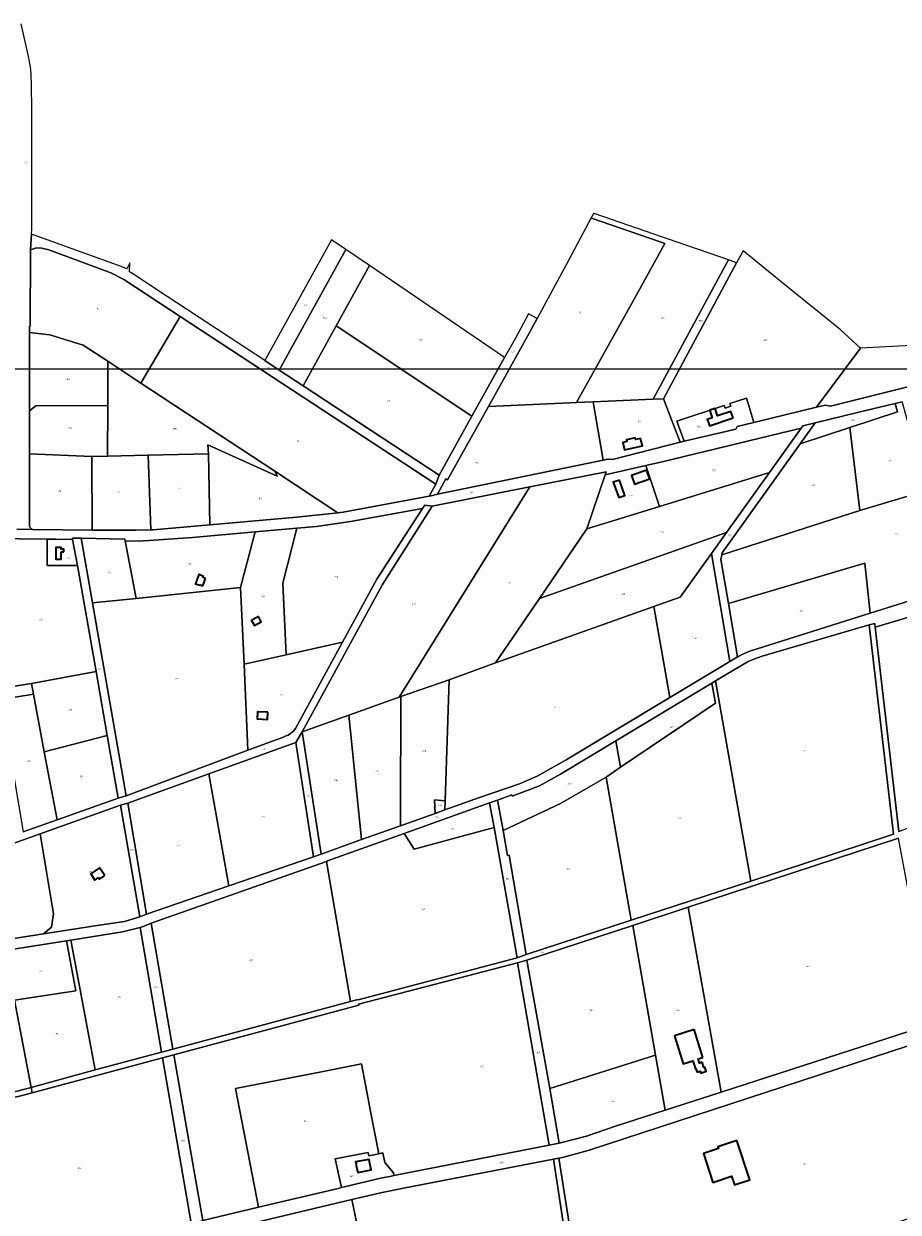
# Model space of a CAD drawing. Extents: x 177930 to 190767, y 381068 to 392034.
# Tile 302 of 318: x 183657 to 184667, y 389831 to 391204. Entities that reach past the tile are written whole.
import ezdxf
from ezdxf.enums import TextEntityAlignment as Align

# ---------------------------------------------------------------- set-up
doc = ezdxf.new("R2010")
doc.units = 0
for name, color, linetype, lineweight in [('B-XX-KG-GRENS_PERCEEL-GV', 150, 'Continuous', 25), ('B-XX-KG-GRENS_PERCEEL-S', 150, 'Continuous', 25), ('B-XX-OG-BEBOUWING-G', 7, 'Continuous', 35)]:
    doc.layers.add(name, color=color, linetype=linetype, lineweight=lineweight)
doc.styles.add('NLCS-ISO', font='NLCS-ISO.ttf', dxfattribs={"height": 1.8})

# ---------------------------------------------------------------- blocks, each defined once
blk = doc.blocks.new('SKG-PERCEELNUMMER-SO')
at = {"layer": 'DefPoints'}
blk.add_point((0, 0), dxfattribs=at)
at = {"style": 'NLCS-ISO', "oblique": 10, "flags": 1}
blk.add_attdef('GEMEENTECODE', text='', height=1.8, dxfattribs=at).set_placement((-0.5, 2.6), align=Align.MIDDLE_RIGHT)
at = {"style": 'NLCS-ISO', "oblique": 10}
blk.add_attdef('PERCEELNUMMER', text='', height=1.8, dxfattribs=at).set_placement((0, 0), align=Align.MIDDLE_CENTER)
at = {"style": 'NLCS-ISO', "oblique": 10, "flags": 1}
blk.add_attdef('SECTIE', text='', height=1.8, dxfattribs=at).set_placement((0.5, 2.5), align=Align.MIDDLE_LEFT)

msp = doc.modelspace()

# ---------------------------------------------------------------- linework, layer by layer
at = {"layer": 'B-XX-KG-GRENS_PERCEEL-GV'}
for points in [[(183649.326, 390619.894), (183667.255, 390619.719), (183663.845, 390622.64), (183663.917, 390707.082), (183663.913, 390756.548), (183663.905, 390842.105), (183663.954, 390847.088), (183664.025, 390854.349), (183664.799, 390854.347), (183665.021, 390942.317), (183666.133, 390960.773), (183666.497, 390966.813), (183666.609, 391067.713), (183666.409, 391104.659), (183666.259, 391132.315), (183665.963, 391145.181), (183665.211, 391153.693), (183662.296, 391167.641), (183654.272, 391203.512)], [(184755.279, 390803.661), (184589.043, 390762.112), (184583.167, 390763.223), (184572.731, 390760.688), (184500.29, 390743.094), (184481.348, 390738.494), (184479.538, 390735.445), (184420.185, 390721.562), (184415.537, 390720.475), (184337.206, 390700.335), (184331.322, 390700.785), (184326.542, 390699.805), (184135.141, 390660.57), (184127.627, 390658.654), (184125.495, 390658.252), (184026.27, 390639.524), (184020.139, 390638.867), (183972.802, 390633.788), (183872.063, 390625.023), (183806.904, 390619.353), (183803.933, 390619.284), (183786.145, 390618.868), (183740.713, 390618.676), (183736.214, 390618.709), (183667.255, 390619.719), (183649.326, 390619.894)], [(183620.064, 390609.048), (183684.246, 390608.36), (183693.86, 390608.257), (183713.677, 390608.131), (183713.435, 390609.422), (183723.412, 390609.586), (183774.146, 390608.378), (183774.52, 390606.406), (183789.707, 390606.295), (183807.665, 390607.091), (183852.154, 390610.501), (183924.456, 390616.897), (183972.573, 390621.154), (183995.2, 390623.156), (184034.721, 390628.726), (184117.899, 390643.713), (184120.487, 390647.71), (184128.894, 390646.46), (184241.913, 390668.788), (184329.937, 390686.212), (184328.749, 390682.859), (184375.878, 390693.407), (184394.705, 390697.621), (184555.186, 390736.637), (184557.088, 390739.291), (184571.31, 390742.756), (184621.595, 390755.159), (184663.582, 390765.044), (184671.915, 390767.006)], [(183608.173, 390243.915), (183676.057, 390268.091), (183768.989, 390301.186), (183777.508, 390303.778), (183871.043, 390337.552), (183971.509, 390373.828), (183978.694, 390386.116), (184071.778, 390556.265), (184128.894, 390646.46), (184120.487, 390647.71), (184117.899, 390643.713), (184065.105, 390562.175), (184025.575, 390489.649), (183971.13, 390389.76), (183969.642, 390387.931), (183968.639, 390386.849), (183965.686, 390384.361), (183962.556, 390382.235), (183959.325, 390380.868), (183955.967, 390379.563), (183916.144, 390364.682), (183775.45, 390312.11), (183766.44, 390309.562), (183695.749, 390284.516), (183656.634, 390270.658)], [(184789.719, 390571.557), (184634.978, 390523.005), (184504.239, 390481.984), (184496.62, 390479.541), (184491.072, 390477.223), (184485.37, 390474.431), (184482.079, 390472.62), (184481.804, 390472.455), (184472.929, 390467.122), (184403.568, 390425.447), (184283.881, 390353.534), (184250.313, 390334.887), (184229.968, 390326.09), (184183.775, 390310.211), (184143.569, 390295.85), (184132.274, 390291.816), (184101.862, 390280.953), (184092.245, 390277.518), (184047.505, 390261.538), (184000.744, 390244.836), (183992.082, 390241.742), (183992.039, 390241.727), (183894.192, 390208.047), (183799.163, 390175.338), (183791.263, 390172.481), (183773.436, 390167.134), (183741.861, 390162.428), (183680.033, 390152.787), (183625.799, 390144.33)], [(183635.697, 390133.515), (183706.544, 390144.675), (183711.717, 390145.49), (183771.24, 390154.866), (183791.823, 390160.168), (183795.18, 390161.033), (183798.916, 390162.626), (183801.751, 390164.07), (183804.34, 390164.981), (184006.821, 390236.208), (184008.205, 390237.104), (184096.603, 390268.695), (184195.326, 390303.975), (184204.505, 390307.255), (184220.883, 390313.108), (184221.494, 390311.785), (184252.853, 390323.761), (184277.322, 390337.03), (184341.271, 390375.53), (184451.884, 390442.125), (184456.141, 390444.688), (184487.37, 390463.49), (184494.077, 390467.207), (184500.507, 390470.037), (184510.175, 390473.285), (184633.85, 390509.333), (184640.148, 390511.169), (184640.641, 390506.91), (184792.805, 390552.254)], [(184667.987, 390270.772), (184640.641, 390506.91), (184640.148, 390511.169), (184633.85, 390509.333), (184661.924, 390267.645), (184496.938, 390213.71), (184358.676, 390168.511), (184237.476, 390128.89), (184227.102, 390125.087), (184226.959, 390125.035), (184043.398, 390076.514), (184043.015, 390077.017), (184034.572, 390074.749), (183829.603, 390019.675), (183816.48, 390016.149), (183739.911, 389995.576), (183665.816, 389975.303), (183666.995, 389969.113), (183817.519, 390009.541), (183830.45, 390013.019), (184044.284, 390070.529), (184044.007, 390071.491), (184227.648, 390119.427), (184238.43, 390122.242), (184360.689, 390162.394), (184424.816, 390183.455), (184667.479, 390263.149)], [(184707.44, 390049.402), (184462.601, 389970.062), (184398.064, 389949.148), (184340.651, 389930.544), (184307.153, 389919.106), (184275.827, 389911.05), (184264.033, 389908.734), (184084.754, 389873.522), (184080.123, 389872.612), (184071.136, 389870.847), (184024.172, 389859.745), (184020.559, 389858.891), (183928.321, 389837.086), (183863.957, 389821.871)], [(183865.254, 389805.243), (184036.293, 389845.908), (184071.254, 389853.98), (184096.04, 389859.221), (184268.921, 389892.591), (184275.249, 389893.792), (184279.547, 389894.621), (184309.181, 389902.68), (184698.881, 390030.098)]]:
    msp.add_lwpolyline(points, dxfattribs=at)
for points in [[(184315.685, 390984.725), (184312.758, 390979.291), (184313.035, 390979.195), (184392.116, 390951.839), (184397.874, 390949.847), (184362.116, 390885.497), (184295.776, 390766.168), (184314.752, 390767.014), (184384.281, 390770.112), (184387.316, 390775.734), (184466.978, 390923.289), (184471.068, 390930.864), (184400.877, 390955.231), (184395.13, 390957.221), (184315.934, 390984.639)], [(184295.776, 390766.168), (184362.116, 390885.497), (184397.874, 390949.847), (184392.116, 390951.839), (184313.035, 390979.195), (184312.758, 390979.291), (184283.615, 390925.195), (184250.13, 390863.211), (184234.94, 390835.093), (184193.874, 390761.628), (184287.945, 390765.819)], [(184133.15, 390671.975), (184137.085, 390682.517), (183979.937, 390785.632), (183952.413, 390803.692), (183935.618, 390814.712), (183822.773, 390888.734), (183780.981, 390916.148), (183779.502, 390917.118), (183779.584, 390927.374), (183776.428, 390920.44), (183769.705, 390923.283), (183666.133, 390960.773), (183665.021, 390942.317), (183672.027, 390944.638), (183678.146, 390944.473), (183686.252, 390942.552), (183757.782, 390915.949), (183772.998, 390908.23), (183838.045, 390865.56)], [(183838.045, 390865.56), (183772.998, 390908.23), (183757.782, 390915.949), (183686.252, 390942.552), (183678.146, 390944.473), (183672.027, 390944.638), (183665.021, 390942.317), (183664.799, 390854.347), (183664.025, 390854.349), (183663.954, 390847.088), (183687.221, 390844.293), (183725.728, 390832.601), (183754.3, 390813.799), (183792.508, 390788.657)], [(183935.618, 390814.712), (183952.413, 390803.692), (184029.407, 390942.776), (184012.68, 390954.153)], [(183952.413, 390803.692), (183979.937, 390785.632), (184018.198, 390854.755), (184056.66, 390924.239), (184029.407, 390942.776)], [(184471.068, 390930.864), (184466.978, 390923.289), (184387.316, 390775.734), (184384.281, 390770.112), (184395.96, 390770.633), (184480.501, 390927.589)], [(184415.537, 390720.475), (184420.185, 390721.562), (184411.722, 390744.674), (184466.271, 390762.744), (184467.183, 390759.692), (184473.922, 390761.934), (184472.88, 390764.933), (184492.046, 390771.284), (184495.317, 390760.1), (184500.29, 390743.094), (184572.731, 390760.688), (184623.861, 390829.029), (184600.06, 390850.378), (184538.333, 390900.567), (184487.993, 390941.498), (184480.501, 390927.589), (184395.96, 390770.633)], [(184174.876, 390750.32), (184212.67, 390818.125), (184056.66, 390924.239), (184018.198, 390854.755)], [(184125.495, 390658.252), (184133.15, 390671.975), (183838.045, 390865.56), (183792.508, 390788.657), (183947.23, 390686.844), (184020.139, 390638.867), (184026.27, 390639.524)], [(184212.67, 390818.125), (184174.876, 390750.32), (184137.085, 390682.517), (184133.15, 390671.975), (184125.495, 390658.252), (184127.627, 390658.654), (184135.141, 390660.57), (184144.822, 390677.927), (184146.567, 390676.953), (184193.874, 390761.628), (184234.94, 390835.093), (184250.13, 390863.211), (184240.41, 390868.632), (184225.166, 390840.545)], [(183754.188, 390762.847), (183754.3, 390813.799), (183725.728, 390832.601), (183687.221, 390844.293), (183663.954, 390847.088), (183663.905, 390842.105), (183663.913, 390756.548), (183671.138, 390762.384)], [(183979.937, 390785.632), (184137.085, 390682.517), (184174.876, 390750.32), (184018.198, 390854.755)], [(184763.757, 390811.47), (184758.999, 390835.854), (184734.261, 390834.604), (184623.861, 390829.029), (184572.731, 390760.688), (184583.167, 390763.223), (184589.043, 390762.112), (184755.279, 390803.661), (184757.436, 390804.926), (184759.938, 390806.414), (184761.165, 390807.309), (184762.337, 390808.977)], [(183754.188, 390762.847), (183754.059, 390704.359), (183800.999, 390705.445), (183870.48, 390706.959), (183869.765, 390717.258), (183949.917, 390681.234), (183947.23, 390686.844), (183792.508, 390788.657), (183754.3, 390813.799)], [(184326.542, 390699.805), (184323.776, 390715.574), (184316.768, 390755.52), (184314.752, 390767.014), (184295.776, 390766.168), (184287.945, 390765.819), (184193.874, 390761.628), (184146.567, 390676.953), (184144.822, 390677.927), (184135.141, 390660.57)], [(184326.542, 390699.805), (184331.322, 390700.785), (184337.206, 390700.335), (184415.537, 390720.475), (184395.96, 390770.633), (184384.281, 390770.112), (184314.752, 390767.014), (184316.768, 390755.52), (184323.776, 390715.574)], [(184420.185, 390721.562), (184479.538, 390735.445), (184481.348, 390738.494), (184500.29, 390743.094), (184495.317, 390760.1), (184492.046, 390771.284), (184472.88, 390764.933), (184473.922, 390761.934), (184467.183, 390759.692), (184466.271, 390762.744), (184411.722, 390744.674)], [(184611.427, 390737.41), (184666.377, 390755.393), (184663.582, 390765.044), (184621.595, 390755.159), (184571.31, 390742.756), (184554.05, 390718.632)], [(184672.571, 390764.657), (184671.915, 390767.006), (184663.582, 390765.044), (184666.377, 390755.393), (184611.427, 390737.41), (184622.748, 390641.538), (184700.484, 390664.75)], [(183663.913, 390756.548), (183663.917, 390707.082), (183736.037, 390703.942), (183754.059, 390704.359), (183754.188, 390762.847), (183671.138, 390762.384)], [(184391.405, 390646.161), (184518.586, 390685.556), (184555.186, 390736.637), (184394.705, 390697.621), (184375.878, 390693.407), (184390.655, 390648.444)], [(184554.05, 390718.632), (184571.31, 390742.756), (184557.088, 390739.291), (184555.186, 390736.637), (184518.586, 390685.556), (184468.898, 390616.249), (184451.406, 390591.85), (184472.929, 390467.122), (184481.804, 390472.455), (184471.146, 390534.086), (184462.355, 390584.919), (184463.48, 390590.286), (184464.001, 390592.772)], [(184554.05, 390718.632), (184464.001, 390592.772), (184463.48, 390590.286), (184622.748, 390641.538), (184611.427, 390737.41)], [(183949.917, 390681.234), (183869.765, 390717.258), (183870.48, 390706.959), (183872.063, 390625.023), (183972.802, 390633.788), (184020.139, 390638.867), (183947.23, 390686.844)], [(183663.917, 390707.082), (183663.845, 390622.64), (183667.255, 390619.719), (183736.214, 390618.709), (183736.037, 390703.942)], [(183754.059, 390704.359), (183736.037, 390703.942), (183736.214, 390618.709), (183740.713, 390618.676), (183786.145, 390618.868), (183803.933, 390619.284), (183800.999, 390705.445)], [(183803.933, 390619.284), (183806.904, 390619.353), (183872.063, 390625.023), (183870.48, 390706.959), (183800.999, 390705.445)], [(184092.637, 390426.799), (184148.664, 390446.12), (184202.275, 390465.732), (184252.864, 390539.779), (184307.586, 390620.197), (184328.749, 390682.859), (184329.937, 390686.212), (184241.913, 390668.788), (184090.861, 390426.162)], [(184307.586, 390620.197), (184252.864, 390539.779), (184468.898, 390616.249), (184518.586, 390685.556), (184391.405, 390646.161)], [(184328.749, 390682.859), (184307.586, 390620.197), (184391.405, 390646.161), (184390.655, 390648.444), (184375.878, 390693.407)], [(184789.719, 390571.557), (184782.012, 390688.948), (184781.999, 390689.091), (184700.484, 390664.75), (184622.748, 390641.538), (184463.48, 390590.286), (184462.355, 390584.919), (184471.146, 390534.086), (184628.622, 390580.83), (184634.978, 390523.005)], [(183978.694, 390386.116), (184032.709, 390405.318), (184090.861, 390426.162), (184241.913, 390668.788), (184128.894, 390646.46), (184071.778, 390556.265)], [(183960.282, 390475.024), (184025.575, 390489.649), (184065.105, 390562.175), (184117.899, 390643.713), (184034.721, 390628.726), (183995.2, 390623.156), (183972.573, 390621.154), (183956.547, 390557.757)], [(183924.456, 390616.897), (183852.154, 390610.501), (183807.665, 390607.091), (183789.707, 390606.295), (183774.52, 390606.406), (183787.135, 390539.953), (183907.741, 390552.451)], [(183907.741, 390552.451), (183911.693, 390464.141), (183960.282, 390475.024), (183956.547, 390557.757), (183972.573, 390621.154), (183924.456, 390616.897)], [(184468.898, 390616.249), (184252.864, 390539.779), (184202.275, 390465.732), (184384.959, 390530.584), (184415.399, 390541.392), (184451.406, 390591.85)], [(183668.421, 390429.549), (183666.097, 390441.882), (183639.454, 390437.592), (183613.914, 390609.107), (183563.904, 390609.589), (183589.172, 390428.875), (183590.283, 390421.887), (183630.854, 390423.19)], [(183684.246, 390608.36), (183620.064, 390609.048), (183613.914, 390609.107), (183639.454, 390437.592), (183666.097, 390441.882), (183740.799, 390455.63), (183719.317, 390578.007), (183684.469, 390578.126)], [(183684.246, 390608.36), (183684.469, 390578.126), (183719.317, 390578.007), (183713.677, 390608.131), (183693.86, 390608.257)], [(183713.435, 390609.422), (183713.677, 390608.131), (183719.317, 390578.007), (183740.799, 390455.63), (183753.772, 390381.729), (183766.44, 390309.562), (183775.45, 390312.11), (183736.728, 390534.729), (183723.412, 390609.586)], [(183723.412, 390609.586), (183736.728, 390534.729), (183787.135, 390539.953), (183774.52, 390606.406), (183774.146, 390608.378)], [(184384.959, 390530.584), (184403.568, 390425.447), (184472.929, 390467.122), (184451.406, 390591.85), (184415.399, 390541.392)], [(184481.804, 390472.455), (184482.079, 390472.62), (184485.37, 390474.431), (184491.072, 390477.223), (184496.62, 390479.541), (184504.239, 390481.984), (184634.978, 390523.005), (184628.622, 390580.83), (184471.146, 390534.086)], [(183916.144, 390364.682), (183911.693, 390464.141), (183907.741, 390552.451), (183787.135, 390539.953), (183736.728, 390534.729), (183775.45, 390312.11)], [(184640.641, 390506.91), (184667.987, 390270.772), (184711.813, 390288.009), (184753.159, 390302.92), (184795.854, 390315.122), (184813.878, 390317.792), (184803.975, 390371.838), (184801.873, 390391.725), (184800.119, 390411.52), (184792.805, 390552.254)], [(184143.569, 390295.85), (184183.775, 390310.211), (184229.968, 390326.09), (184250.313, 390334.887), (184283.881, 390353.534), (184403.568, 390425.447), (184384.959, 390530.584), (184202.275, 390465.732), (184148.664, 390446.12), (184143.929, 390306.455)], [(184456.141, 390444.688), (184496.938, 390213.71), (184661.924, 390267.645), (184633.85, 390509.333), (184510.175, 390473.285), (184500.507, 390470.037), (184494.077, 390467.207), (184487.37, 390463.49)], [(183960.282, 390475.024), (183911.693, 390464.141), (183916.144, 390364.682), (183955.967, 390379.563), (183959.325, 390380.868), (183962.556, 390382.235), (183965.686, 390384.361), (183968.639, 390386.849), (183969.642, 390387.931), (183971.13, 390389.76), (184025.575, 390489.649)], [(183666.097, 390441.882), (183668.421, 390429.549), (183680.97, 390362.952), (183753.772, 390381.729), (183740.799, 390455.63)], [(184092.276, 390289.212), (184092.245, 390277.518), (184101.862, 390280.953), (184132.274, 390291.816), (184131.621, 390307.495), (184143.929, 390306.455), (184148.664, 390446.12), (184092.637, 390426.799)], [(184456.141, 390444.688), (184451.884, 390442.125), (184456.079, 390419.045), (184346.4, 390345.037), (184329.739, 390333.795), (184358.676, 390168.511), (184496.938, 390213.71)], [(184341.271, 390375.53), (184346.4, 390345.037), (184456.079, 390419.045), (184451.884, 390442.125)], [(183668.421, 390429.549), (183630.854, 390423.19), (183656.634, 390270.658), (183695.749, 390284.516), (183680.97, 390362.952)], [(184032.709, 390405.318), (184047.505, 390261.538), (184092.245, 390277.518), (184092.276, 390289.212), (184092.637, 390426.799), (184090.861, 390426.162)], [(183978.694, 390386.116), (184000.744, 390244.836), (184047.505, 390261.538), (184032.709, 390405.318)], [(183753.772, 390381.729), (183680.97, 390362.952), (183695.749, 390284.516), (183766.44, 390309.562)], [(183971.509, 390373.828), (183992.082, 390241.742), (184000.744, 390244.836), (183978.694, 390386.116)], [(183871.043, 390337.552), (183894.192, 390208.047), (183992.039, 390241.727), (183992.082, 390241.742), (183971.509, 390373.828)], [(184346.4, 390345.037), (184341.271, 390375.53), (184277.322, 390337.03), (184252.853, 390323.761), (184221.494, 390311.785), (184220.883, 390313.108), (184204.505, 390307.255), (184210.865, 390272.176), (184277.067, 390303.341), (184329.739, 390333.795)], [(183777.508, 390303.778), (183799.163, 390175.338), (183894.192, 390208.047), (183871.043, 390337.552)], [(184210.865, 390272.176), (184216.123, 390243.169), (184217.845, 390243.387), (184237.476, 390128.89), (184358.676, 390168.511), (184329.739, 390333.795), (184277.067, 390303.341)], [(183680.033, 390152.787), (183741.861, 390162.428), (183773.436, 390167.134), (183791.263, 390172.481), (183768.989, 390301.186), (183676.057, 390268.091), (183691.451, 390175.858), (183689.374, 390160.619)], [(183791.263, 390172.481), (183799.163, 390175.338), (183777.508, 390303.778), (183768.989, 390301.186)], [(184195.326, 390303.975), (184096.603, 390268.695), (184108.185, 390250.374), (184200.394, 390275.445)], [(184132.274, 390291.816), (184143.569, 390295.85), (184143.929, 390306.455), (184131.621, 390307.495)], [(184237.476, 390128.89), (184217.845, 390243.387), (184216.123, 390243.169), (184210.865, 390272.176), (184204.505, 390307.255), (184195.326, 390303.975), (184200.394, 390275.445), (184227.102, 390125.087)], [(184227.102, 390125.087), (184200.394, 390275.445), (184108.185, 390250.374), (184096.603, 390268.695), (184008.205, 390237.104), (184006.821, 390236.208), (184034.572, 390074.749), (184043.015, 390077.017), (184043.398, 390076.514), (184226.959, 390125.035)], [(183608.173, 390243.915), (183625.799, 390144.33), (183680.033, 390152.787), (183689.374, 390160.619), (183691.451, 390175.858), (183676.057, 390268.091)], [(184667.479, 390263.149), (184424.816, 390183.455), (184462.601, 389970.062), (184707.44, 390049.402)], [(184006.821, 390236.208), (183804.34, 390164.981), (183829.603, 390019.675), (184034.572, 390074.749)], [(184360.689, 390162.394), (184386.904, 390012.824), (184398.064, 389949.148), (184462.601, 389970.062), (184424.816, 390183.455)], [(183711.717, 390145.49), (183739.911, 389995.576), (183816.48, 390016.149), (183791.823, 390160.168), (183771.24, 390154.866)], [(183791.823, 390160.168), (183816.48, 390016.149), (183829.603, 390019.675), (183804.34, 390164.981), (183801.751, 390164.07), (183798.916, 390162.626), (183795.18, 390161.033)], [(184360.689, 390162.394), (184238.43, 390122.242), (184264.684, 389973.975), (184386.904, 390012.824)], [(183635.697, 390133.515), (183619.017, 390130.888), (183529.893, 390116.786), (183496.461, 390111.333), (183516.822, 390002.54), (183217.118, 389946.461), (183214.956, 389963.667), (183162.92, 389954.089), (183165.14, 389922.488), (183237.286, 389925.283), (183239.28, 389901.366), (183239.897, 389893.962), (183168.34, 389876.924), (183170.652, 389844.017), (183183.517, 389844.8), (183257.034, 389854.642), (183249.098, 389896.975), (183393.14, 389923.677), (183526.812, 389949.162), (183591.486, 389960.325), (183649.718, 389970.899), (183665.816, 389975.303), (183646.608, 390076.201)], [(183646.608, 390076.201), (183717.584, 390086.986), (183706.544, 390144.675), (183635.697, 390133.515)], [(183706.544, 390144.675), (183717.584, 390086.986), (183646.608, 390076.201), (183665.816, 389975.303), (183739.911, 389995.576), (183711.717, 390145.49)], [(183863.957, 389821.871), (183928.321, 389837.086), (183901.858, 389974.294), (184001.189, 389993.516), (184047.463, 390002.467), (184055.072, 389962.384), (184057.626, 389947.461), (184067.261, 389898.76), (184067.282, 389898.763), (184072.125, 389899.718), (184074.262, 389888.557), (184084.121, 389876.641), (184084.754, 389873.522), (184264.033, 389908.734), (184252.563, 389975.154), (184227.648, 390119.427), (184044.007, 390071.491), (184044.284, 390070.529), (183830.45, 390013.019), (183853.674, 389880.535)], [(184227.648, 390119.427), (184252.563, 389975.154), (184264.033, 389908.734), (184275.827, 389911.05), (184264.684, 389973.975), (184238.43, 390122.242)], [(184275.249, 389893.792), (184305.863, 389701.549), (184870.773, 389886.609), (184832.742, 390071.783), (184781.962, 390056.618), (184699.186, 390029.515), (184698.881, 390030.098), (184309.181, 389902.68), (184279.547, 389894.621)], [(183605.19, 389894.395), (183631.9, 389765.893), (183688.497, 389780.393), (183850.666, 389818.729), (183817.519, 390009.541), (183666.995, 389969.113), (183650.927, 389964.797), (183592.743, 389954.275), (183605.024, 389895.192)], [(183850.666, 389818.729), (183863.957, 389821.871), (183853.674, 389880.535), (183830.45, 390013.019), (183817.519, 390009.541)], [(184386.904, 390012.824), (184264.684, 389973.975), (184275.827, 389911.05), (184307.153, 389919.106), (184340.651, 389930.544), (184398.064, 389949.148)], [(184024.172, 389859.745), (184016.803, 389892.901), (184055.001, 389900.256), (184055.773, 389896.495), (184067.261, 389898.76), (184057.626, 389947.461), (184055.072, 389962.384), (184047.463, 390002.467), (184001.189, 389993.516), (183901.858, 389974.294), (183928.321, 389837.086), (184020.559, 389858.891)], [(183665.816, 389975.303), (183649.718, 389970.899), (183591.486, 389960.325), (183526.812, 389949.162), (183393.14, 389923.677), (183394.442, 389917.524), (183404.405, 389870.436), (183423.063, 389782.248), (183437.564, 389713.712), (183443.428, 389715.287), (183413.027, 389859.091), (183400.44, 389918.636), (183592.743, 389954.275), (183650.927, 389964.797), (183666.995, 389969.113)], [(184024.172, 389859.745), (184071.136, 389870.847), (184080.123, 389872.612), (184084.754, 389873.522), (184084.121, 389876.641), (184074.262, 389888.557), (184072.125, 389899.718), (184067.282, 389898.763), (184067.261, 389898.76), (184055.773, 389896.495), (184055.001, 389900.256), (184016.803, 389892.901)], [(184058.229, 389762.429), (184281.893, 389809.42), (184268.921, 389892.591), (184096.04, 389859.221), (184071.254, 389853.98), (184036.293, 389845.908), (184053.734, 389761.484)], [(184268.921, 389892.591), (184281.893, 389809.42), (184058.229, 389762.429), (184086.843, 389628.842), (184199.609, 389666.276), (184305.863, 389701.549), (184275.249, 389893.792)], [(184036.293, 389845.908), (183865.254, 389805.243), (183878.175, 389724.581), (184053.734, 389761.484)]]:
    msp.add_lwpolyline(points, close=True, dxfattribs=at)
at = {"layer": 'B-XX-OG-BEBOUWING-G'}
for points in [[(184449.476, 390757.449), (184450.953, 390753.068), (184452.495, 390748.396), (184446.749, 390746.503), (184447.609, 390743.898), (184449.104, 390739.368), (184476.578, 390748.437)], [(184455.636, 390759.364), (184449.476, 390757.449)], [(184476.578, 390748.437), (184474.099, 390755.949), (184458.466, 390750.789), (184457.748, 390752.963), (184455.636, 390759.364)], [(183694.224, 390593.454), (183694.194, 390585.449), (183700.45, 390585.426), (183700.482, 390593.625)], [(183703.532, 390593.614), (183703.545, 390596.954), (183700.529, 390596.966), (183700.535, 390598.696), (183694.244, 390598.72), (183694.224, 390593.454)], [(183700.482, 390593.625), (183703.532, 390593.614)], [(183864.29, 390565.132), (183864.496, 390565.691), (183859.515, 390567.528), (183855.647, 390557.039), (183860.628, 390555.202), (183860.881, 390555.889)], [(183864.102, 390554.663), (183867.347, 390563.189)], [(183864.747, 390564.958), (183864.29, 390565.132)], [(183867.347, 390563.189), (183864.487, 390564.277), (183864.747, 390564.958)], [(183860.881, 390555.889), (183864.102, 390554.663)], [(183748.346, 390223.908), (183744.77, 390229.052), (183734.572, 390221.962), (183739.487, 390214.893), (183743.519, 390217.696)], [(183743.519, 390217.696), (183744.775, 390215.889), (183750.941, 390220.176)], [(183750.941, 390220.176), (183748.346, 390223.908)], [(184431.531, 390042.179), (184408.745, 390034.967), (184419.01, 390002.459), (184429.886, 390006.194), (184433.095, 389996.85), (184433.568, 389997.012), (184434.899, 389993.134), (184438.393, 389994.334), (184439.245, 389991.852), (184445.613, 389994.038), (184443.919, 389998.974), (184442.743, 389998.57), (184440.615, 390004.56)], [(184441.704, 390010.032), (184431.531, 390042.179)], [(184440.615, 390004.56), (184437.596, 390003.605), (184436.11, 390008.262), (184441.704, 390010.032)], [(184056.62, 389889.313), (184056.085, 389892.196), (184040.587, 389889.318), (184041.009, 389887.139)], [(184041.009, 389887.139), (184041.372, 389885.236)], [(184041.372, 389885.236), (184042.928, 389877.213), (184058.314, 389880.188), (184056.62, 389889.313)]]:
    msp.add_lwpolyline(points, dxfattribs=at)
for points in [[(184369.681, 390724.793), (184363.963, 390723.422), (184363.497, 390725.366), (184353.493, 390722.967), (184353.959, 390721.022), (184349.195, 390719.879), (184351.221, 390711.462), (184371.702, 390716.382)], [(184376.624, 390688.09), (184359.095, 390681.756), (184362.707, 390671.76), (184380.237, 390678.092)], [(184345.138, 390676.683), (184338.01, 390674.116), (184344.453, 390656.418), (184351.581, 390658.985)], [(183928.205, 390519.068), (183920.194, 390514.489), (183923.571, 390508.58), (183931.583, 390513.159)], [(183939.263, 390408.655), (183927.176, 390409.15), (183926.838, 390400.899), (183938.925, 390400.404)], [(184481.014, 389914.013), (184459.086, 389906.753), (184459.721, 389904.835), (184442.242, 389898.996), (184453.283, 389865.684), (184474.869, 389872.759), (184478.156, 389862.834), (184496.003, 389868.743)]]:
    msp.add_lwpolyline(points, close=True, dxfattribs=at)
at = {"layer": 'DefPoints'}
msp.add_lwpolyline([(189080.125, 384112.918), (178838.653, 384112.918), (178838.653, 390805.207), (189080.125, 390805.207)], close=True, dxfattribs=at)

# ---------------------------------------------------------------- block references
at = {"layer": 'B-XX-KG-GRENS_PERCEEL-S'}
for p, values in [((183659.804, 391043.423), {'PERCEELNUMMER': '721'}), ((183742.985, 390874.527), {'PERCEELNUMMER': '94'}), ((183982.563, 390878.901), {'PERCEELNUMMER': '942'}), ((184004.595, 390864.088), {'PERCEELNUMMER': '943'}), ((184300.732, 390870.24), {'PERCEELNUMMER': '865'}), ((184395.26, 390863.858), {'PERCEELNUMMER': '882'}), ((184438.961, 390860.497), {'PERCEELNUMMER': '883'}), ((184115.992, 390838.689), {'PERCEELNUMMER': '686'}), ((184513.496, 390838.191), {'PERCEELNUMMER': '887'}), ((184221.958, 390825.175), {'PERCEELNUMMER': '150'}), ((183939.789, 390805.886), {'PERCEELNUMMER': '95'}), ((183708.777, 390793.226), {'PERCEELNUMMER': '813'}), ((184078.817, 390768.27), {'PERCEELNUMMER': '687'}), ((183710.591, 390737.018), {'PERCEELNUMMER': '814'}), ((183831.467, 390735.809), {'PERCEELNUMMER': '815'}), ((184368.368, 390744.238), {'PERCEELNUMMER': '919'}), ((184436.599, 390738.423), {'PERCEELNUMMER': '886'}), ((184614.569, 390745.733), {'PERCEELNUMMER': '336'}), ((183973.856, 390721.473), {'PERCEELNUMMER': '93'}), ((184180.402, 390696.694), {'PERCEELNUMMER': '918'}), ((184657.067, 390699.063), {'PERCEELNUMMER': '338'}), ((184454.127, 390687.733), {'PERCEELNUMMER': '775'}), ((183836.783, 390667.049), {'PERCEELNUMMER': '91'}), ((184569.287, 390670.833), {'PERCEELNUMMER': '337'}), ((183698.675, 390663.865), {'PERCEELNUMMER': '89'}), ((183766.233, 390662.902), {'PERCEELNUMMER': '90'}), ((183930.586, 390655.426), {'PERCEELNUMMER': '816'}), ((184174.191, 390662.226), {'PERCEELNUMMER': '768'}), ((184358.505, 390658.643), {'PERCEELNUMMER': '774'}), ((184393.867, 390616.744), {'PERCEELNUMMER': '328'}), ((184472.541, 390612.595), {'PERCEELNUMMER': '335'}), ((184665.17, 390614.391), {'PERCEELNUMMER': '341'}), ((183708.497, 390586.335), {'PERCEELNUMMER': '773'}), ((183848.728, 390579.903), {'PERCEELNUMMER': '711'}), ((183755.948, 390569.988), {'PERCEELNUMMER': '316'}), ((184018.136, 390564.47), {'PERCEELNUMMER': '709'}), ((184218.118, 390558.21), {'PERCEELNUMMER': '326'}), ((184349.414, 390544.979), {'PERCEELNUMMER': '329'}), ((183933.202, 390542.283), {'PERCEELNUMMER': '710'}), ((184107.607, 390532.942), {'PERCEELNUMMER': '325'}), ((183676.418, 390515.748), {'PERCEELNUMMER': '772'}), ((184555.209, 390525.594), {'PERCEELNUMMER': '342'}), ((184432.319, 390493.88), {'PERCEELNUMMER': '334'}), ((183744.805, 390458.195), {'PERCEELNUMMER': '315'}), ((183833.696, 390447.335), {'PERCEELNUMMER': '319'}), ((183954.627, 390428.875), {'PERCEELNUMMER': '322'}), ((183710.887, 390411.369), {'PERCEELNUMMER': '313'}), ((184270.828, 390414.221), {'PERCEELNUMMER': '333'}), ((184405.219, 390391.481), {'PERCEELNUMMER': '348'}), ((183934.833, 390366.429), {'PERCEELNUMMER': '323'}), ((183663.172, 390352.07), {'PERCEELNUMMER': '312'}), ((184119.563, 390363.651), {'PERCEELNUMMER': '978'}), ((184559.587, 390364.256), {'PERCEELNUMMER': '346'}), ((184065.564, 390340.642), {'PERCEELNUMMER': '331'}), ((183724.132, 390334.37), {'PERCEELNUMMER': '314'}), ((184017.627, 390330.059), {'PERCEELNUMMER': '330'}), ((184287.398, 390326.415), {'PERCEELNUMMER': '350'}), ((183985.865, 390311.945), {'PERCEELNUMMER': '377'}), ((184137.723, 390301.009), {'PERCEELNUMMER': '979'}), ((183933.67, 390287.68), {'PERCEELNUMMER': '376'}), ((184134.13, 390286.972), {'PERCEELNUMMER': '378'}), ((184414.511, 390286.503), {'PERCEELNUMMER': '347'}), ((184151.898, 390273.807), {'PERCEELNUMMER': '381'}), ((183782.073, 390249.735), {'PERCEELNUMMER': '374'}), ((183836.061, 390254.508), {'PERCEELNUMMER': '375'}), ((184286.143, 390227.717), {'PERCEELNUMMER': '349'}), ((183733.923, 390224.227), {'PERCEELNUMMER': '476'}), ((184215.945, 390216.215), {'PERCEELNUMMER': '351'}), ((184118.426, 390181.384), {'PERCEELNUMMER': '380'}), ((184256.053, 390131.43), {'PERCEELNUMMER': '345'}), ((183919.039, 390122.439), {'PERCEELNUMMER': '379'}), ((183676.654, 390109.465), {'PERCEELNUMMER': '512'}), ((184562.366, 390115.249), {'PERCEELNUMMER': '355'}), ((183809.575, 390090.715), {'PERCEELNUMMER': '371'}), ((183767.585, 390079.228), {'PERCEELNUMMER': '370'}), ((184312.768, 390064.677), {'PERCEELNUMMER': '587'}), ((184412.315, 390064.698), {'PERCEELNUMMER': '356'}), ((183695.618, 390037.219), {'PERCEELNUMMER': '511'}), ((184251.225, 390015.825), {'PERCEELNUMMER': '358'}), ((184186.461, 389999.669), {'PERCEELNUMMER': '957'}), ((184336.881, 389959.319), {'PERCEELNUMMER': '588'}), ((183982.683, 389936.568), {'PERCEELNUMMER': '962'}), ((183840.985, 389913.985), {'PERCEELNUMMER': '368'}), ((184208.874, 389888.822), {'PERCEELNUMMER': '359'}), ((184558.799, 389886.952), {'PERCEELNUMMER': '360'}), ((183721.8, 389882.269), {'PERCEELNUMMER': '367'}), ((184035.638, 389872.96), {'PERCEELNUMMER': '963'})]:
    msp.add_blockref('SKG-PERCEELNUMMER-SO', p, dxfattribs=at).add_auto_attribs(values)

doc.saveas('drawing.dxf')
